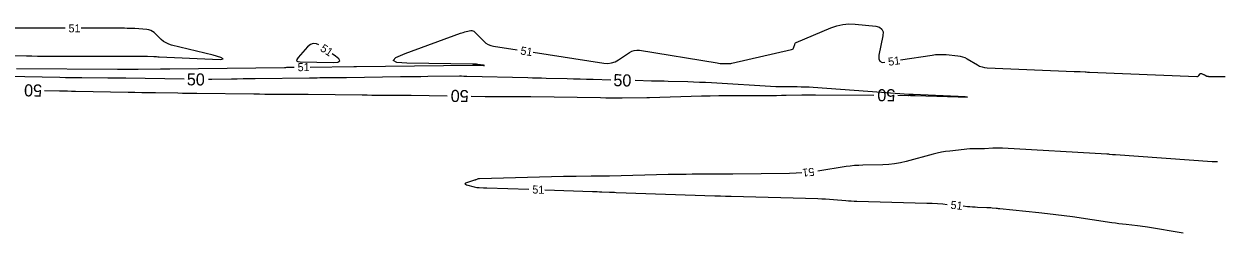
# Model space of a CAD drawing. Extents: x 2384780 to 2405861, y 547869 to 573706.
# Drawn here: x 2397208.4 to 2397505.1, y 553915.5 to 553966.4 of the extents above; entities that cross this region are included whole.
import ezdxf

# ---------------------------------------------------------------- set-up
doc = ezdxf.new("R2010")
doc.units = 0
doc.layers.add('Old_Level_60', color=7, linetype='Continuous')
doc.layers.add('Old_Level_61', color=7, linetype='Continuous')

msp = doc.modelspace()

# ---------------------------------------------------------------- linework, layer by layer
at = {"layer": 'Old_Level_60'}
for points in [[(2397218.64125, 553965.3035), (2397201.4905, 553965.3035), (2397200.78, 553965.23075), (2397200.13925, 553965.013), (2397199.56825, 553964.64975), (2397199.06675, 553964.14125), (2397197.2455, 553961.873), (2397197.08925, 553961.6435), (2397196.9765, 553961.398), (2397196.9075, 553961.13725), (2397196.882, 553960.8605)], [(2397202.60475, 553958.605), (2397209.04, 553958.476), (2397210.419, 553958.45175), (2397211.798, 553958.4345), (2397213.17725, 553958.42425), (2397214.5565, 553958.42075), (2397237.234, 553958.42075), (2397237.714, 553958.418), (2397238.19375, 553958.40975), (2397238.67325, 553958.39575), (2397239.15275, 553958.37625), (2397240.71875, 553958.304), (2397241.0545, 553958.28825), (2397241.39, 553958.27275), (2397241.72575, 553958.25725), (2397242.06125, 553958.24175), (2397255.3085, 553957.62875), (2397257.26725, 553957.60075), (2397257.944, 553957.75675), (2397257.33875, 553958.09725), (2397255.45125, 553958.622), (2397245.11825, 553961.143), (2397244.40825, 553961.36425), (2397243.74475, 553961.67075), (2397243.1275, 553962.062), (2397242.5565, 553962.5385), (2397240.767, 553964.2335), (2397240.3655, 553964.5555), (2397239.92825, 553964.79525), (2397239.455, 553964.953), (2397238.94575, 553965.02825), (2397235.97125, 553965.22075), (2397235.33375, 553965.257), (2397234.696, 553965.28275), (2397234.05775, 553965.29825), (2397233.419, 553965.3035), (2397222.64125, 553965.3035)], [(2397334.92875, 553959.35175), (2397352.535, 553956.6565), (2397353.5015, 553956.59425), (2397354.428, 553956.70975), (2397355.31425, 553957.00325), (2397356.1605, 553957.47425), (2397358.859, 553959.3035), (2397359.45125, 553959.6325), (2397360.07125, 553959.835), (2397360.719, 553959.9115), (2397361.3945, 553959.86175), (2397380.6615, 553956.707), (2397381.01775, 553956.655), (2397381.3755, 553956.61525), (2397381.73425, 553956.58775), (2397382.094, 553956.57275), (2397383.27175, 553956.5435), (2397383.52325, 553956.545), (2397383.77325, 553956.56225), (2397384.0215, 553956.59525), (2397384.2685, 553956.6435), (2397399.1675, 553960.0535), (2397399.3705, 553960.126), (2397399.53225, 553960.2415), (2397399.65225, 553960.39975), (2397399.73075, 553960.6005), (2397399.91925, 553961.32675), (2397399.973, 553961.47075), (2397400.05375, 553961.5915), (2397400.1615, 553961.68925), (2397400.296, 553961.76375), (2397408.89975, 553965.421), (2397410.36525, 553965.94125), (2397411.8605, 553966.26775), (2397413.385, 553966.40125), (2397414.93925, 553966.341), (2397420.064, 553965.82875), (2397420.99775, 553965.5975), (2397421.603, 553965.123), (2397421.8795, 553964.4055), (2397421.82725, 553963.445), (2397420.86225, 553958.62), (2397420.8115, 553957.73575), (2397421.073, 553957.15025), (2397421.6465, 553956.86375), (2397422.284, 553956.87275)], [(2397279.5645, 553955.68925), (2397290.41875, 553955.81025), (2397290.481, 553955.81075), (2397290.54325, 553955.8115), (2397290.6055, 553955.81225), (2397290.66775, 553955.813), (2397290.871, 553955.81575), (2397290.9145, 553955.81625), (2397290.95825, 553955.81675), (2397291.00175, 553955.81725), (2397291.04525, 553955.81775), (2397319.845, 553956.13775), (2397320.2255, 553956.14025), (2397320.606, 553956.139), (2397320.9865, 553956.13425), (2397321.367, 553956.126), (2397322.6095, 553956.093), (2397322.8095, 553956.091), (2397322.877, 553956.1), (2397322.81175, 553956.1195), (2397322.614, 553956.1495), (2397321.19425, 553956.33975), (2397320.88975, 553956.376), (2397320.5845, 553956.40325), (2397320.27875, 553956.42125), (2397319.972, 553956.43025), (2397303.54475, 553956.6675), (2397301.0475, 553956.85125), (2397300.148, 553957.3065), (2397300.84625, 553958.03375), (2397303.1425, 553959.03275), (2397316.891, 553964.07425), (2397317.24025, 553964.19525), (2397317.59325, 553964.3035), (2397317.94975, 553964.399), (2397318.31, 553964.48175), (2397319.493, 553964.731), (2397319.7375, 553964.75475), (2397319.964, 553964.71875), (2397320.17225, 553964.623), (2397320.36275, 553964.468), (2397322.693, 553962.09075), (2397323.218, 553961.6315), (2397323.7945, 553961.2725), (2397324.4225, 553961.014), (2397325.102, 553960.856), (2397330.975, 553959.957)], [(2397281.6895, 553961.16975), (2397281.10175, 553961.45825), (2397280.32725, 553961.53025), (2397279.59275, 553961.27475), (2397278.898, 553960.69175), (2397276.5525, 553958.096), (2397276.20625, 553957.60825), (2397276.17325, 553957.257), (2397276.45325, 553957.04225), (2397277.0465, 553956.96425)], [(2397277.0465, 553956.96425), (2397285.31625, 553956.858), (2397286.42525, 553956.94225), (2397286.877, 553957.2325), (2397286.67125, 553957.7285), (2397285.80825, 553958.43025), (2397285.022, 553958.96125)], [(2397426.23925, 553957.45275), (2397434.05125, 553958.6675), (2397434.926, 553958.77625), (2397435.80275, 553958.8305), (2397436.681, 553958.83025), (2397437.561, 553958.7755), (2397440.438, 553958.508), (2397441.044, 553958.41825), (2397441.62875, 553958.2635), (2397442.19225, 553958.0435), (2397442.73475, 553957.75875), (2397445.3115, 553956.22125), (2397445.875, 553955.92975), (2397446.461, 553955.714), (2397447.0695, 553955.574), (2397447.70075, 553955.51), (2397469.3235, 553954.626), (2397469.70625, 553954.60975), (2397470.08925, 553954.592), (2397470.472, 553954.573), (2397470.85475, 553954.55275), (2397472.105, 553954.48375), (2397472.37275, 553954.4695), (2397472.64075, 553954.45625), (2397472.90875, 553954.444), (2397473.17675, 553954.43275), (2397499.84025, 553953.3645), (2397499.992, 553953.3745), (2397500.128, 553953.41775), (2397500.249, 553953.494), (2397500.35425, 553953.6035), (2397500.6735, 553954.01475), (2397500.746, 553954.08575), (2397500.82625, 553954.12225), (2397500.9145, 553954.1245), (2397501.01075, 553954.0925), (2397501.48875, 553953.858), (2397501.59125, 553953.80825), (2397501.6945, 553953.7595), (2397501.798, 553953.71175), (2397501.902, 553953.665), (2397502.33975, 553953.47075), (2397502.4345, 553953.43425), (2397502.5315, 553953.408), (2397502.631, 553953.392), (2397502.7325, 553953.3865), (2397506.8535, 553953.3635)], [(2397206.5875, 553955.34675), (2397231.6865, 553955.16125), (2397232.9745, 553955.155), (2397234.2625, 553955.155), (2397235.5505, 553955.16175), (2397236.8385, 553955.17475), (2397242.3885, 553955.2455), (2397242.619, 553955.2475), (2397242.84925, 553955.2475), (2397243.07975, 553955.246), (2397243.31, 553955.2425), (2397244.0625, 553955.22825), (2397244.22375, 553955.226), (2397244.385, 553955.22475), (2397244.54625, 553955.225), (2397244.7075, 553955.2265), (2397273.16825, 553955.61675), (2397273.25125, 553955.61775), (2397273.3345, 553955.619), (2397273.4175, 553955.62), (2397273.50075, 553955.62125), (2397273.77225, 553955.62475), (2397273.8305, 553955.6255), (2397273.88875, 553955.626), (2397273.947, 553955.62675), (2397274.00525, 553955.6275), (2397275.56475, 553955.64475)], [(2397505.004, 553932.145), (2397504.697, 553932.139), (2397504.182, 553932.14825), (2397503.667, 553932.1765), (2397479.6595, 553933.93925), (2397479.579, 553933.94325), (2397479.499, 553933.943), (2397479.41875, 553933.939), (2397479.33875, 553933.93075), (2397479.07775, 553933.8975), (2397479.02175, 553933.8925), (2397478.966, 553933.8915), (2397478.91025, 553933.8945), (2397478.8545, 553933.9015), (2397478.09275, 553934.02525), (2397477.9295, 553934.0495), (2397477.7655, 553934.06975), (2397477.60125, 553934.0855), (2397477.43625, 553934.097), (2397451.558, 553935.56875), (2397450.95375, 553935.59325), (2397450.3495, 553935.5985), (2397449.7455, 553935.58425), (2397449.14175, 553935.5505), (2397447.05025, 553935.40025), (2397446.687, 553935.3785), (2397446.32375, 553935.36575), (2397445.96, 553935.362), (2397445.59625, 553935.36725), (2397444.4075, 553935.39875), (2397444.153, 553935.4015), (2397443.89875, 553935.39575), (2397443.64475, 553935.382), (2397443.391, 553935.35975), (2397438.46925, 553934.85), (2397437.4185, 553934.7195), (2397436.37575, 553934.54725), (2397435.3405, 553934.33325), (2397434.31325, 553934.077), (2397427.63775, 553932.26875), (2397426.201, 553931.92625), (2397424.75125, 553931.67325), (2397423.28875, 553931.50975), (2397421.8135, 553931.436), (2397416.889, 553931.3395), (2397415.83525, 553931.30125), (2397414.7845, 553931.228), (2397413.73675, 553931.1195), (2397412.69225, 553930.976), (2397405.65725, 553929.8895)], [(2397401.68675, 553929.41525), (2397400.28575, 553929.32625), (2397398.6535, 553929.28125), (2397384.58725, 553929.14675), (2397384.4715, 553929.14575), (2397384.35575, 553929.14475), (2397384.23975, 553929.14425), (2397384.124, 553929.1435), (2397383.7455, 553929.14175), (2397383.6645, 553929.14125), (2397383.5835, 553929.1405), (2397383.5025, 553929.13925), (2397383.42125, 553929.13775), (2397382.3185, 553929.11425), (2397382.08225, 553929.10975), (2397381.846, 553929.10625), (2397381.60975, 553929.1035), (2397381.37325, 553929.102), (2397374.4135, 553929.0705), (2397372.922, 553929.06025), (2397371.43075, 553929.04325), (2397369.93975, 553929.019), (2397368.44875, 553928.98775), (2397353.88675, 553928.64875), (2397352.75275, 553928.62475), (2397351.61875, 553928.606), (2397350.4845, 553928.592), (2397349.3505, 553928.58325), (2397345.64525, 553928.5625), (2397344.85125, 553928.55625), (2397344.0575, 553928.54575), (2397343.26375, 553928.5315), (2397342.47, 553928.51325), (2397321.63525, 553927.98125), (2397321.5005, 553927.97225), (2397321.368, 553927.9525), (2397321.2375, 553927.92175), (2397321.10925, 553927.88), (2397320.69325, 553927.726), (2397320.604, 553927.6935), (2397320.51425, 553927.662), (2397320.42425, 553927.63175), (2397320.33375, 553927.60225), (2397318.4115, 553926.9895), (2397318.103, 553926.86025), (2397318.00175, 553926.73475), (2397318.10775, 553926.61325), (2397318.42075, 553926.49575), (2397320.3235, 553925.96775), (2397320.62625, 553925.89325), (2397320.93175, 553925.8365), (2397321.24, 553925.798), (2397321.551, 553925.77725), (2397322.57175, 553925.73875), (2397322.79025, 553925.7305), (2397323.009, 553925.7225), (2397323.22775, 553925.71475), (2397323.4465, 553925.70725), (2397333.885, 553925.35)], [(2397337.88275, 553925.21325), (2397349.69725, 553924.80875), (2397350.2765, 553924.78875), (2397350.85575, 553924.768), (2397351.435, 553924.747), (2397352.014, 553924.72525), (2397353.906, 553924.6535), (2397354.31125, 553924.63825), (2397354.71675, 553924.6235), (2397355.122, 553924.609), (2397355.5275, 553924.59475), (2397380.11025, 553923.7485), (2397380.447, 553923.737), (2397380.7835, 553923.72525), (2397381.12, 553923.71375), (2397381.4565, 553923.702), (2397382.7595, 553923.65725), (2397382.89325, 553923.6525), (2397383.02725, 553923.64775), (2397383.161, 553923.64275), (2397383.295, 553923.63775), (2397383.73225, 553923.621), (2397383.826, 553923.61775), (2397383.91975, 553923.6145), (2397384.01325, 553923.61175), (2397384.107, 553923.609), (2397405.685, 553923.047), (2397406.645, 553923.01475), (2397407.60425, 553922.96875), (2397408.56275, 553922.9085), (2397409.52075, 553922.83425), (2397412.648, 553922.56875), (2397413.3185, 553922.5165), (2397413.9895, 553922.474), (2397414.661, 553922.44075), (2397415.333, 553922.417), (2397432.7735, 553921.92725), (2397434.083, 553921.87875), (2397435.39075, 553921.807), (2397436.69725, 553921.71175), (2397437.8075, 553921.61075)], [(2397441.78775, 553921.21475), (2397442.827, 553921.11075), (2397443.458, 553921.05325), (2397444.08975, 553921.0065), (2397444.722, 553920.9705), (2397445.355, 553920.9455), (2397447.66275, 553920.874), (2397447.9865, 553920.861), (2397448.31, 553920.842), (2397448.633, 553920.81725), (2397448.95575, 553920.78675), (2397450.009, 553920.67675), (2397450.23475, 553920.6535), (2397450.4605, 553920.63025), (2397450.68625, 553920.607), (2397450.912, 553920.58425), (2397460.611, 553919.60675), (2397462.68775, 553919.385), (2397464.76175, 553919.13925), (2397466.8325, 553918.86925), (2397468.90025, 553918.575), (2397478.724, 553917.119), (2397479.6015, 553916.993), (2397480.47975, 553916.875), (2397481.35925, 553916.76525), (2397482.23975, 553916.66325), (2397485.1175, 553916.3435), (2397485.73375, 553916.271), (2397486.3485, 553916.19), (2397486.9625, 553916.10075), (2397487.57525, 553916.0035), (2397496.4545, 553914.53075)]]:
    msp.add_lwpolyline(points, dxfattribs=at)
at = {"layer": 'Old_Level_61'}
for points in [[(2397248.265, 553952.6905), (2397233.78125, 553952.9645), (2397233.3315, 553952.97125), (2397232.88175, 553952.9745), (2397232.432, 553952.974), (2397231.98225, 553952.97), (2397230.51325, 553952.9515), (2397230.1985, 553952.94825), (2397229.8835, 553952.9465), (2397229.56875, 553952.9465), (2397229.254, 553952.948), (2397222.84175, 553952.9955), (2397221.46775, 553953.0075), (2397220.09375, 553953.0235), (2397218.72, 553953.0435), (2397217.346, 553953.06725), (2397204.25175, 553953.312)], [(2397354.248, 553952.4715), (2397349.83725, 553952.57675), (2397348.22675, 553952.61575), (2397346.6165, 553952.656), (2397345.00625, 553952.69725), (2397343.396, 553952.73975), (2397338.13575, 553952.8805), (2397337.0085, 553952.91025), (2397335.88125, 553952.93925), (2397334.754, 553952.9675), (2397333.62675, 553952.995), (2397318.44025, 553953.36025), (2397318.2645, 553953.3645), (2397318.0885, 553953.369), (2397317.91275, 553953.3735), (2397317.737, 553953.37825), (2397317.16275, 553953.3935), (2397317.03975, 553953.39625), (2397316.9165, 553953.39775), (2397316.7935, 553953.398), (2397316.6705, 553953.39725), (2397308.77075, 553953.3095), (2397307.078, 553953.29025), (2397305.38525, 553953.2705), (2397303.6925, 553953.24975), (2397302, 553953.22825), (2397288.57275, 553953.05575), (2397287.66125, 553953.044), (2397286.7495, 553953.033), (2397285.83775, 553953.02225), (2397284.926, 553953.012), (2397281.94775, 553952.97875), (2397281.3095, 553952.9715), (2397280.67125, 553952.964), (2397280.033, 553952.95625), (2397279.39475, 553952.948), (2397265.89725, 553952.774), (2397264.4135, 553952.75475), (2397262.92975, 553952.735), (2397261.446, 553952.71525), (2397259.9625, 553952.695), (2397255.11575, 553952.6285), (2397254.2645, 553952.6205)], [(2397425.55, 553948.685), (2397428.194, 553948.667), (2397428.2335, 553948.6675), (2397428.27325, 553948.66925), (2397428.3125, 553948.67225), (2397428.352, 553948.6765), (2397428.4895, 553948.694), (2397428.5125, 553948.696), (2397428.5355, 553948.696), (2397428.5585, 553948.6945), (2397428.5815, 553948.691), (2397428.65625, 553948.67675), (2397428.67225, 553948.674), (2397428.68825, 553948.672), (2397428.7045, 553948.6705), (2397428.72075, 553948.6695), (2397429.31775, 553948.64825), (2397429.44575, 553948.64375), (2397429.5735, 553948.6395), (2397429.7015, 553948.63525), (2397429.8295, 553948.6315), (2397440.53925, 553948.312), (2397442.2605, 553948.26475), (2397442.83475, 553948.2595), (2397442.26175, 553948.29675), (2397440.5415, 553948.37625), (2397429.3655, 553948.866), (2397429.2585, 553948.87), (2397429.1515, 553948.8735), (2397429.0445, 553948.87575), (2397428.9375, 553948.87725), (2397428.58775, 553948.88025), (2397428.513, 553948.8815), (2397428.438, 553948.884), (2397428.36325, 553948.88775), (2397428.2885, 553948.8925), (2397404.4685, 553950.6025), (2397403.49175, 553950.66475), (2397402.51425, 553950.71075), (2397401.53625, 553950.74125), (2397400.5575, 553950.7555), (2397396.17225, 553950.784), (2397396.08075, 553950.78475), (2397395.98925, 553950.78525), (2397395.8975, 553950.786), (2397395.806, 553950.7865), (2397395.507, 553950.7885), (2397395.44275, 553950.78925), (2397395.37875, 553950.791), (2397395.31475, 553950.7935), (2397395.25075, 553950.79675), (2397379.23925, 553951.74125), (2397377.763, 553951.8225), (2397376.2865, 553951.89175), (2397374.8095, 553951.94925), (2397373.33175, 553951.995), (2397368.50425, 553952.125), (2397367.46975, 553952.1525), (2397366.43525, 553952.179), (2397365.4005, 553952.205), (2397364.366, 553952.23), (2397360.24625, 553952.32825)], [(2397213.57325, 553949.85), (2397217.274, 553949.79375), (2397218.2635, 553949.77825), (2397219.253, 553949.7615), (2397220.2425, 553949.74375), (2397221.23175, 553949.725), (2397234.31025, 553949.46975), (2397236.00825, 553949.4375), (2397237.706, 553949.407), (2397239.40375, 553949.37875), (2397241.10175, 553949.352), (2397246.64825, 553949.2685), (2397247.83675, 553949.25075), (2397249.0255, 553949.234), (2397250.214, 553949.218), (2397251.4025, 553949.20275), (2397265.57725, 553949.0245), (2397266.91825, 553949.0095), (2397268.25925, 553948.998), (2397269.6005, 553948.9905), (2397270.9415, 553948.9865), (2397275.32225, 553948.97925), (2397276.261, 553948.9765), (2397277.19975, 553948.97075), (2397278.1385, 553948.9625), (2397279.07725, 553948.9515), (2397292.4855, 553948.774), (2397293.69325, 553948.7595), (2397294.90075, 553948.7485), (2397296.1085, 553948.74075), (2397297.31625, 553948.73625), (2397301.2615, 553948.727), (2397302.10675, 553948.72375), (2397302.95225, 553948.71775), (2397303.7975, 553948.70875), (2397304.643, 553948.697), (2397313.56375, 553948.5595)], [(2397319.563, 553948.467), (2397323.012, 553948.414), (2397324.139, 553948.39925), (2397325.266, 553948.3895), (2397326.393, 553948.38525), (2397327.52, 553948.38625), (2397331.2015, 553948.3975), (2397331.99025, 553948.398), (2397332.77925, 553948.395), (2397333.568, 553948.38825), (2397334.357, 553948.37775), (2397351.64675, 553948.109), (2397352.98975, 553948.0915), (2397354.33275, 553948.0815), (2397355.6755, 553948.0785), (2397357.0185, 553948.08275), (2397363.153, 553948.11825), (2397363.2195, 553948.11825), (2397363.286, 553948.11825), (2397363.3525, 553948.11775), (2397363.419, 553948.11675), (2397363.63625, 553948.1135), (2397363.68275, 553948.113), (2397363.7295, 553948.113), (2397363.776, 553948.11375), (2397363.8225, 553948.11475), (2397376.798, 553948.51525), (2397378.94775, 553948.57325), (2397381.09775, 553948.6145), (2397383.24825, 553948.63925), (2397385.39875, 553948.6475), (2397393.049, 553948.64675), (2397394.24225, 553948.65), (2397395.43525, 553948.66075), (2397396.62825, 553948.6785), (2397397.82125, 553948.7035), (2397401.71775, 553948.7965), (2397402.55275, 553948.81325), (2397403.388, 553948.8235), (2397404.223, 553948.8275), (2397405.05825, 553948.825), (2397419.55025, 553948.726)]]:
    msp.add_lwpolyline(points, dxfattribs=at)

# ---------------------------------------------------------------- texts
at = {"layer": 'Old_Level_60'}
msp.add_text('51', height=2, dxfattribs=at).set_placement((2397219.5075, 553964.3035))
for rotation, p in [(326.4663167, (2397281.867, 553959.87325)), (351.2965139, (2397331.67975, 553958.83725)), (0.6376194, (2397276.442, 553954.6545)), (8.3410444, (2397423.2865, 553955.9915)), (186.8112417, (2397404.684, 553930.738)), (358.0398611, (2397334.7165, 553924.321)), (354.316925, (2397438.5705, 553920.53075))]:
    msp.add_text('51', height=2, rotation=rotation, dxfattribs=at).set_placement(p)
at = {"layer": 'Old_Level_61'}
for rotation, p in [(359.3310583, (2397248.88525, 553951.1625)), (358.6330917, (2397354.85, 553950.95675)), (179.0330861, (2397212.96075, 553951.35725)), (179.6088111, (2397424.92225, 553950.1895)), (179.1168139, (2397318.94825, 553949.97675))]:
    msp.add_text('50', height=3, rotation=rotation, dxfattribs=at).set_placement(p)

doc.saveas('drawing.dxf')
